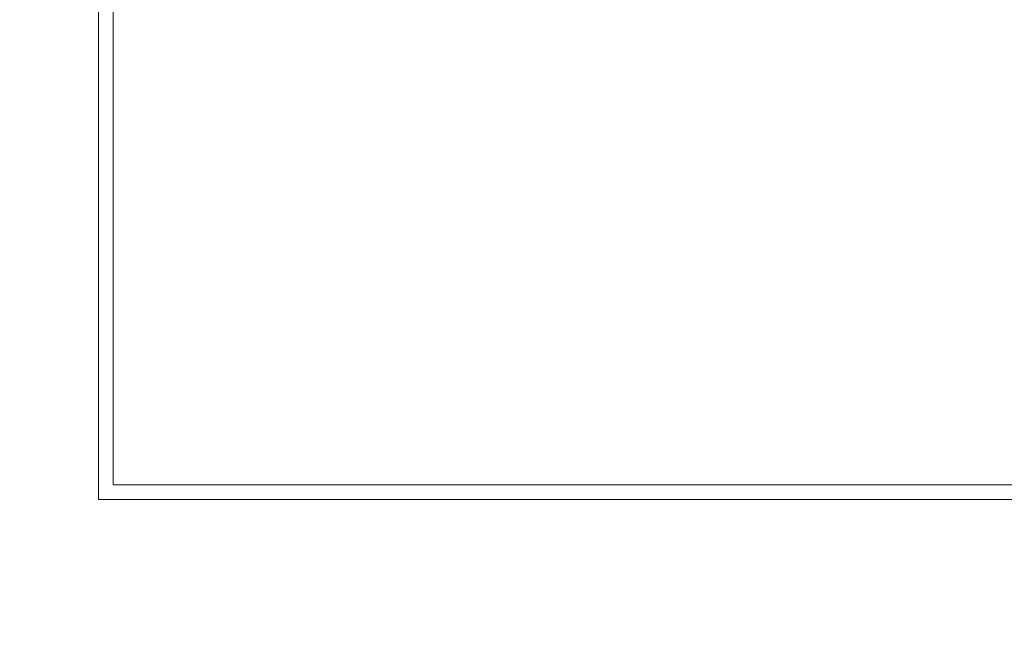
# Model space of a CAD drawing. Header units: millimetres. Extents: x -20950785 to 389010297, y -11535949 to 14056629.
# Tile 536 of 654: x 18165138 to 18231758, y -397483 to -355317. Entities that reach past the tile are written whole.
import ezdxf

# ---------------------------------------------------------------- set-up
doc = ezdxf.new("R2010")
doc.units = ezdxf.units.MM
doc.header["$LTSCALE"] = 60
doc.header["$MEASUREMENT"] = 0
doc.layers.add('TEXT', color=7, linetype='Continuous')
doc.styles.add('Annotative', font='arial.ttf')

msp = doc.modelspace()

# ---------------------------------------------------------------- linework, layer by layer
at = {"color": 7, "linetype": 'Continuous', "lineweight": 9, "ltscale": 2, "elevation": -16236.32}
for points in [[(18448950.28, -387758.82), (18170470, -387758.82), (18170470, -198676), (18448950.28, -198676)], [(18447950.28, -386758.82), (18171470, -386758.82), (18171470, -199676), (18447950.28, -199676)]]:
    msp.add_lwpolyline(points, close=True, dxfattribs=at)
at = {"color": 7, "linetype": 'Continuous', "lineweight": 9, "ltscale": 2}
msp.add_circle((18317983, -285537.45), 347474.95, dxfattribs=at)

# ---------------------------------------------------------------- texts
at = {"color": 7, "linetype": 'Continuous', "lineweight": 9, "char_height": 2000, "attachment_point": 1, "rotation": 270, "style": 'Annotative'}
for insert in [(18195512.02, 1504545.1), (18195512.02, 1074680.1)]:
    msp.add_mtext_dynamic_manual_height_columns('\\pi3721.38129;RCC BOX TYPE \\P\\pi6282.77284;ABUTMENT', width=27876.5961, gutter_width=1000, heights=[0], dxfattribs=dict(at, insert=insert))
at = {"linetype": 'Continuous', "lineweight": 9, "attachment_point": 1}
for s, insert, char_height, width in [('\\pi5418.09167,t45718.09167;{\\fTimes New Roman|b0|i0|c0|p18;\\L ELEVATION OF \\P\\pi2504.57329,t42804.57329;ABUTMENT ELEMENT \\P\\pi7381.21352,t47681.21352;DIRECTION}', (14648301.79, -365064.49), 1300, 25045.2677), ('\\pi7448.80773;{\\fTimes New Roman|b0|i0|c0|p18;\\LCertified that the boring details  shown are correct.}', (14742296.26, -375947.99), 1915.15152, 72153.3279), ('\\pi5418.09167,t45718.09167;{\\fTimes New Roman|b0|i0|c0|p18;\\L ELEVATION OF \\P\\pi2504.57329,t42804.57329;ABUTMENT ELEMENT \\P\\pi7381.21352,t47681.21352;DIRECTION}', (16064187.57, -388923.96), 1300, 25045.2677)]:
    msp.add_mtext(s, dxfattribs=dict(at, insert=insert, char_height=char_height, width=width))
at = {"layer": 'TEXT', "linetype": 'Continuous', "lineweight": 9, "char_height": 1300, "attachment_point": 1}
for s, insert, width in [('\\pi2427.77062;{\\fTimes New Roman|b0|i0|c0|p18;\\LELEVATION OF PIER \\P\\pi3593.74034;ALONG CURRENT \\P\\pi6498.82325;DIRECTION  }', (14680533.09, -379063.5), 23280.4872), ('\\pi1974.11068;{\\fTimes New Roman|b0|i0|c0|p18;\\LELEVATION OF PIER \\P\\pi3681.82517;ALONG TRAFFIC  \\P\\pi6045.16331;DIRECTION  }', (14701175.54, -379516.22), 22373.1673), ('\\pi2427.77062;{\\fTimes New Roman|b0|i0|c0|p18;\\LELEVATION OF PIER \\P\\pi3593.74034;ALONG CURRENT \\P\\pi6498.82325;DIRECTION  }', (16099926.42, -380115.05), 23280.4872), ('\\pi1974.11068;{\\fTimes New Roman|b0|i0|c0|p18;\\LELEVATION OF PIER \\P\\pi3681.82517;ALONG TRAFFIC  \\P\\pi6045.16331;DIRECTION  }', (16120568.86, -380567.77), 22373.1673)]:
    msp.add_mtext(s, dxfattribs=dict(at, insert=insert, width=width))

doc.saveas('drawing.dxf')
